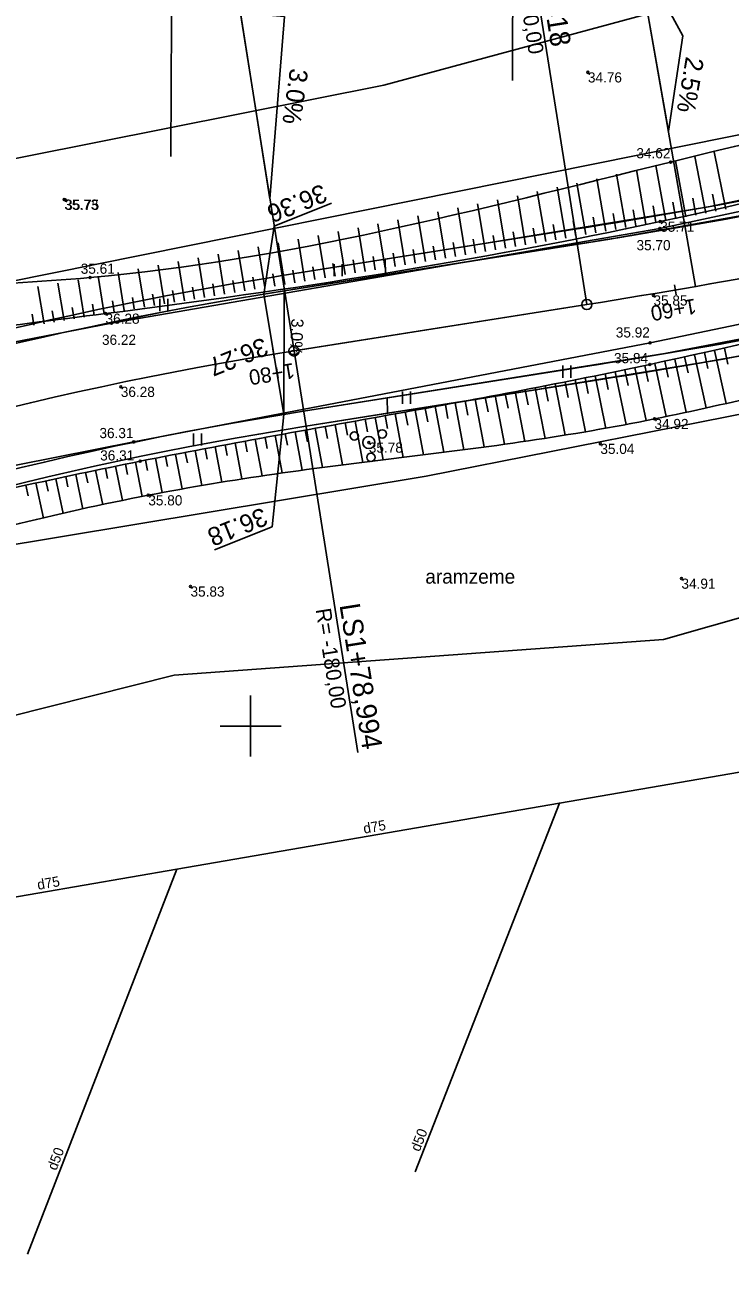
# Model space of a CAD drawing. Extents: x 469981 to 472086, y 246785 to 247785.
# Drawn here: x 471788.9 to 471823.6, y 247573.1 to 247634.5 of the extents above; entities that cross this region are included whole.
import ezdxf

# ---------------------------------------------------------------- set-up
doc = ezdxf.new("R2010")
doc.units = 0
for name, color, linetype in [('0_920', 7, 'Continuous'), ('0_923', 7, 'Continuous'), ('0_Asfalta_mala', 7, 'Continuous'), ('0_Asfalta_Nomale', 7, 'Continuous'), ('0_Ruut_Braukt', 7, 'Continuous'), ('0_Ruut_nomale', 7, 'Continuous'), ('0_vertikals', 7, 'Continuous'), ('0_vertkals_cipari', 7, 'Continuous'), ('0_Virazjas', 7, 'Continuous'), ('21', 7, 'Continuous'), ('5_patagas', 7, 'Continuous'), ('6_piketaza', 7, 'Continuous'), ('9', 7, 'Continuous'), ('CELI_CMAL_####_####_#', 7, 'Continuous'), ('DREN_VADP_####_####_#', 7, 'Continuous'), ('DREN_VADP_####_TKST_#', 7, 'Continuous'), ('DREN_VADP_KLKT_####_#', 7, 'Continuous'), ('DREN_VADP_KLKT_TKST_#', 7, 'Continuous'), ('GEOD_ELEM_####_####_#', 7, 'Continuous'), ('RAMI_UZMR_####_####_#', 7, 'Continuous'), ('RELJ_AATZ_####_TKST_#', 7, 'Continuous'), ('RELJ_ELEM_####_####_#', 7, 'Continuous'), ('RELJ_NOGA_####_####_#', 7, 'Continuous'), ('RELJ_NOGL_####_####_#', 7, 'Continuous'), ('ROBZ_IERR_####_####_#', 7, 'Continuous'), ('ROBZ_PROJ_####_####_#', 7, 'Continuous'), ('TERT_ELEM_####_####_#', 7, 'Continuous'), ('TERT_IZMT_####_TKST_#', 7, 'Continuous')]:
    doc.layers.add(name, color=color, linetype=linetype)

msp = doc.modelspace()

# ---------------------------------------------------------------- linework, layer by layer
for centre in [(471816.536, 247620.736), (471802.139, 247618.453)]:
    msp.add_circle(centre, 0.25)
at = {"layer": '0_920'}
msp.add_arc((471761.736, 247966.419), 350, 279.00786, 286.14889, dxfattribs=at)
at = {"layer": '0_923'}
msp.add_line((471816.536, 247620.736), (471802.139, 247618.453), dxfattribs=at)
msp.add_arc((471830.321, 247440.673), 180, 99.00786, 123.42635, dxfattribs=at)
at = {"layer": '0_Asfalta_mala'}
for p, q in [((471816.066, 247623.699), (471801.668, 247621.416)), ((471817.005, 247617.773), (471802.608, 247615.49))]:
    msp.add_line(p, q, dxfattribs=at)
for centre, radius, start, end in [((471761.736, 247966.419), 347, 279.00786, 286.14889), ((471761.736, 247966.419), 353, 279.00786, 286.14889), ((471830.321, 247440.673), 183, 99.00786, 123.42635), ((471830.321, 247440.673), 177, 99.00786, 123.42635)]:
    msp.add_arc(centre, radius, start, end, dxfattribs=at)
at = {"layer": '0_Asfalta_Nomale'}
for p, q in [((471815.948, 247624.44), (471801.551, 247622.157)), ((471817.123, 247617.032), (471802.725, 247614.75))]:
    msp.add_line(p, q, dxfattribs=at)
for centre, radius, start, end in [((471761.736, 247966.419), 346.25, 279.00786, 286.14889), ((471761.736, 247966.419), 353.75, 279.00786, 286.14889), ((471830.321, 247440.673), 183.75, 99.00786, 107.28848), ((471830.321, 247440.673), 176.25, 99.00786, 123.42635)]:
    msp.add_arc(centre, radius, start, end, dxfattribs=at)
at = {"layer": '0_Ruut_Braukt'}
for p, q in [((471816.066, 247623.699), (471801.669, 247621.416)), ((471802.608, 247615.49), (471817.005, 247617.773))]:
    msp.add_line(p, q, dxfattribs=at)
for centre, radius, start, end in [((471761.736, 247966.419), 347, 279.00786, 286.14871), ((471761.736, 247966.419), 353, 279.00786, 286.14889), ((471830.321, 247440.673), 183, 99.00786, 123.42635), ((471830.321, 247440.673), 177, 99.00786, 123.42635)]:
    msp.add_arc(centre, radius, start, end, dxfattribs=at)
at = {"layer": '0_Ruut_nomale'}
for p, q in [((471806.624, 247622.961), (471801.551, 247622.157)), ((471806.635, 247622.204), (471806.624, 247622.961)), ((471801.669, 247621.416), (471806.635, 247622.204)), ((471806.726, 247616.143), (471802.608, 247615.49)), ((471806.737, 247615.386), (471806.726, 247616.143)), ((471802.726, 247614.75), (471806.737, 247615.386))]:
    msp.add_line(p, q, dxfattribs=at)
for points in [[(471859.315, 247634.201), (471858.249, 247633.112), (471851.817, 247631.315), (471838.897, 247628.107), (471828.088, 247625.822), (471817.667, 247623.956), (471806.635, 247622.204), (471806.624, 247622.961), (471811.492, 247623.733), (471822.528, 247625.548), (471843.422, 247629.943), (471850.669, 247631.785), (471853.348, 247632.509)], [(471861.627, 247627.062), (471856.565, 247625.616), (471849.789, 247623.803), (471839.79, 247621.388), (471830.789, 247619.474), (471825.382, 247618.442), (471822.138, 247617.864), (471811.057, 247616.07), (471806.737, 247615.386), (471806.726, 247616.143), (471820.369, 247618.323), (471836.499, 247621.427), (471839.276, 247622.041), (471849.053, 247624.389), (471856.422, 247626.355), (471859.916, 247627.347)]]:
    msp.add_lwpolyline(points, close=True, dxfattribs=at)
msp.add_lwpolyline([(471801.668, 247621.416), (471801.669, 247621.416)], dxfattribs=at)
for radius, start, end in [(183.75, 99.00786, 107.28848), (183, 99.00801, 123.42635), (177, 99.00801, 123.42635), (177, 99.00786, 99.00801), (176.25, 99.00786, 123.42635)]:
    msp.add_arc((471830.321, 247440.673), radius, start, end, dxfattribs=at)
at = {"layer": '0_vertikals'}
for p, q in [((471801.159, 247624.589), (471803.987, 247625.723)), ((471800.66, 247621.254), (471801.159, 247624.589)), ((471801.059, 247609.808), (471801.632, 247615.333)), ((471798.231, 247608.674), (471801.059, 247609.808))]:
    msp.add_line(p, q, dxfattribs=at)
msp.add_lwpolyline([(471801.632, 247615.333), (471801.647, 247621.414), (471800.66, 247621.254)], close=True, dxfattribs=at)
at = {"layer": '0_Virazjas'}
for p, q in [((471821.885, 247621.626), (471818.17, 247642.866)), ((471798.694, 247640.182), (471802.139, 247618.453))]:
    msp.add_line(p, q, dxfattribs=at)
for points in [[(471820.55, 247629.261), (471821.252, 247633.952), (471819, 247638.126)], [(471801.671, 247634.908), (471799.502, 247635.082), (471800.952, 247625.937)]]:
    msp.add_lwpolyline(points, close=True, dxfattribs=at)
at = {"layer": '21'}
for q in [(471802.138, 247618.453), (471802.139, 247618.453)]:
    msp.add_line((471816.536, 247620.736), q, dxfattribs=at)
for centre, radius, start, end in [((471761.736, 247966.419), 350, 279.00786, 286.14889), ((471830.321, 247440.673), 180, 99.00786, 123.42635)]:
    msp.add_arc(centre, radius, start, end, dxfattribs=at)
at = {"layer": '5_patagas'}
for points in [[(471816.536, 247620.736), (471813.404, 247640.489)], [(471802.139, 247618.453), (471805.27, 247598.7)]]:
    msp.add_lwpolyline(points, dxfattribs=at)
at = {"layer": '6_piketaza'}
for points in [[(471820.937, 247621.209), (471820.852, 247621.701)], [(471801.186, 247618.047), (471801.105, 247618.54)]]:
    msp.add_lwpolyline(points, dxfattribs=at)
at = {"layer": 'CELI_CMAL_####_####_#'}
for points in [[(471763.843, 247626.44), (471766.384, 247620.784), (471766.846, 247620.315), (471769.651, 247617.268), (471771.51, 247615.708), (471773.538, 247616.009), (471793.17, 247619.818), (471820.132, 247624.478), (471843.737, 247629.53), (471860.544, 247633.651)], [(471862.243, 247628.404), (471842.392, 247623.599), (471819.645, 247618.849), (471794.254, 247613.976), (471780.938, 247611.344)]]:
    msp.add_lwpolyline(points, dxfattribs=at)
at = {"layer": 'DREN_VADP_####_####_#'}
for points in [[(471812.875, 247631.752), (471812.928, 247650.283)], [(471796.077, 247628.016), (471796.162, 247644.919)], [(471808.092, 247578.063), (471815.19, 247596.208)], [(471789.026, 247574.018), (471796.375, 247592.962)]]:
    msp.add_lwpolyline(points, dxfattribs=at)
at = {"layer": 'DREN_VADP_KLKT_####_#'}
msp.add_lwpolyline([(471874.265, 247606.401), (471874.259, 247606.399), (471867.456, 247605.226), (471862.705, 247604.407), (471853.259, 247602.776), (471834.413, 247599.524), (471815.19, 247596.208), (471796.375, 247592.962), (471778.135, 247589.816), (471762.691, 247587.151), (471760.751, 247585.97), (471739.894, 247573.284), (471721.842, 247562.305), (471686.843, 247541.016), (471672.454, 247532.264), (471658.683, 247523.887), (471644.34, 247515.163), (471630.529, 247506.762), (471615.384, 247497.552), (471601.35, 247489.016), (471587.985, 247480.886)], dxfattribs=at)
at = {"layer": 'GEOD_ELEM_####_####_#'}
for p, q in [((471800, 247601.5), (471800, 247600)), ((471798.5, 247600), (471800, 247600)), ((471800, 247600), (471800, 247598.5)), ((471800, 247600), (471801.5, 247600))]:
    msp.add_line(p, q, dxfattribs=at)
at = {"layer": 'RAMI_UZMR_####_####_#'}
for points in [[(471355.9, 247363.1), (471457.4, 247429.3), (471524.252, 247472.902), (471743.701, 247613.609), (471760.558, 247620.637), (471763.718, 247625.03), (471767.054, 247626.612), (471778.292, 247625.909), (471806.563, 247631.532), (471842.307, 247641.196)], [(471848.639, 247612.324), (471820.308, 247604.26), (471796.252, 247602.503), (471771.845, 247596.352), (471738.658, 247580.538), (471704.768, 247555.586), (471706.876, 247550.666), (471698.447, 247548.03), (471696.867, 247547.678), (471692.126, 247547.503), (471681.941, 247541.88), (471585.706, 247481.922), (471472.95, 247409.108), (471442.347, 247392.641), (471399.385, 247364.445), (471380.292, 247353.371), (471352.036, 247335.759)]]:
    msp.add_lwpolyline(points, dxfattribs=at)
at = {"layer": 'RELJ_ELEM_####_####_#'}
for centre in [(471816.591, 247632.16), (471820.66, 247627.746), (471790.844, 247625.903), (471790.884, 247625.89), (471820.132, 247624.478), (471820.146, 247624.816), (471792.111, 247622.064), (471819.816, 247621.187), (471792.871, 247620.291), (471793.17, 247619.818), (471819.645, 247618.849), (471819.633, 247617.79), (471793.622, 247616.69), (471819.865, 247615.11), (471794.254, 247613.976), (471805.818, 247613.947), (471817.204, 247613.886), (471794.579, 247613.027), (471794.975, 247611.354), (471821.191, 247607.254), (471797.049, 247606.867)]:
    msp.add_circle(centre, 0.05, dxfattribs=at)
at = {"layer": 'RELJ_NOGA_####_####_#'}
for p, q in [((471823.374, 247625.431), (471822.801, 247628.241)), ((471820.428, 247624.866), (471819.938, 247627.58)), ((471821.411, 247625.047), (471820.895, 247627.8)), ((471822.393, 247625.235), (471821.847, 247628.021)), ((471817.473, 247624.348), (471817.027, 247626.928)), ((471818.458, 247624.52), (471817.999, 247627.143)), ((471819.443, 247624.692), (471818.973, 247627.361)), ((471814.516, 247623.842), (471814.099, 247626.296)), ((471815.502, 247624.009), (471815.076, 247626.505)), ((471816.487, 247624.178), (471816.052, 247626.715)), ((471811.557, 247623.344), (471811.166, 247625.686)), ((471812.544, 247623.509), (471812.146, 247625.888)), ((471813.53, 247623.675), (471813.124, 247626.091)), ((471820.92, 247624.955), (471820.77, 247625.776)), ((471821.903, 247625.14), (471821.743, 247625.971)), ((471822.884, 247625.332), (471822.716, 247626.172)), ((471808.598, 247622.854), (471808.23, 247625.094)), ((471809.584, 247623.017), (471809.209, 247625.289)), ((471810.571, 247623.18), (471810.188, 247625.487)), ((471816.98, 247624.263), (471816.847, 247625.03)), ((471817.965, 247624.434), (471817.83, 247625.214)), ((471818.951, 247624.606), (471818.812, 247625.4)), ((471819.935, 247624.779), (471819.793, 247625.587)), ((471805.637, 247622.369), (471805.286, 247624.517)), ((471806.624, 247622.53), (471806.268, 247624.708)), ((471807.611, 247622.692), (471807.248, 247624.9)), ((471814.023, 247623.758), (471813.899, 247624.489)), ((471815.009, 247623.925), (471814.883, 247624.668)), ((471815.995, 247624.094), (471815.865, 247624.848)), ((471801.689, 247621.727), (471801.358, 247623.768)), ((471802.676, 247621.887), (471802.341, 247623.953)), ((471803.663, 247622.048), (471803.323, 247624.14)), ((471804.65, 247622.208), (471804.305, 247624.328)), ((471810.078, 247623.098), (471809.964, 247623.785)), ((471811.064, 247623.262), (471810.948, 247623.959)), ((471812.051, 247623.427), (471811.932, 247624.135)), ((471813.037, 247623.592), (471812.916, 247624.311)), ((471798.728, 247621.246), (471798.408, 247623.217)), ((471799.715, 247621.407), (471799.391, 247623.4)), ((471800.702, 247621.567), (471800.375, 247623.583)), ((471807.118, 247622.611), (471807.01, 247623.269)), ((471808.104, 247622.773), (471807.995, 247623.44)), ((471809.091, 247622.935), (471808.979, 247623.612)), ((471795.767, 247620.765), (471795.455, 247622.674)), ((471796.754, 247620.926), (471796.44, 247622.855)), ((471797.741, 247621.086), (471797.424, 247623.036)), ((471803.17, 247621.967), (471803.068, 247622.591)), ((471804.157, 247622.128), (471804.054, 247622.76)), ((471805.144, 247622.288), (471805.04, 247622.929)), ((471806.131, 247622.45), (471806.025, 247623.098)), ((471791.819, 247620.118), (471791.517, 247621.958)), ((471792.806, 247620.28), (471792.501, 247622.135)), ((471793.793, 247620.442), (471793.486, 247622.314)), ((471794.78, 247620.604), (471794.471, 247622.494)), ((471799.221, 247621.327), (471799.125, 247621.921)), ((471800.208, 247621.487), (471800.111, 247622.088)), ((471801.196, 247621.647), (471801.097, 247622.255)), ((471802.183, 247621.807), (471802.083, 247622.423)), ((471789.846, 247619.795), (471789.546, 247621.629)), ((471790.833, 247619.956), (471790.532, 247621.789)), ((471796.26, 247620.845), (471796.166, 247621.421)), ((471797.247, 247621.006), (471797.153, 247621.588)), ((471798.234, 247621.166), (471798.139, 247621.754)), ((471792.313, 247620.199), (471792.222, 247620.753)), ((471793.299, 247620.361), (471793.208, 247620.92)), ((471794.286, 247620.523), (471794.194, 247621.087)), ((471795.273, 247620.684), (471795.18, 247621.254)), ((471789.352, 247619.714), (471789.262, 247620.265)), ((471790.339, 247619.875), (471790.249, 247620.425)), ((471791.326, 247620.037), (471791.236, 247620.588)), ((471821.835, 247618.268), (471822.408, 247615.656)), ((471822.323, 247618.375), (471822.495, 247617.592)), ((471822.811, 247618.483), (471823.386, 247615.874)), ((471823.3, 247618.591), (471823.472, 247617.809)), ((471818.903, 247617.634), (471819.455, 247615.025)), ((471819.392, 247617.738), (471819.559, 247616.955)), ((471819.88, 247617.843), (471820.445, 247615.232)), ((471820.369, 247617.949), (471820.539, 247617.165)), ((471820.858, 247618.055), (471821.426, 247615.442)), ((471821.346, 247618.161), (471821.517, 247617.378)), ((471815.964, 247617.029), (471816.477, 247614.472)), ((471816.454, 247617.127), (471816.61, 247616.357)), ((471816.944, 247617.227), (471817.47, 247614.646)), ((471817.434, 247617.327), (471817.594, 247616.55)), ((471817.924, 247617.428), (471818.464, 247614.83)), ((471818.413, 247617.53), (471818.577, 247616.749)), ((471813.02, 247616.454), (471813.488, 247614.005)), ((471813.511, 247616.548), (471813.653, 247615.807)), ((471814.002, 247616.643), (471814.487, 247614.153)), ((471814.493, 247616.738), (471814.639, 247615.985)), ((471814.983, 247616.834), (471815.48, 247614.308)), ((471815.474, 247616.931), (471815.625, 247616.169)), ((471809.58, 247615.809), (471809.706, 247615.126)), ((471810.071, 247615.9), (471810.497, 247613.596)), ((471810.563, 247615.991), (471810.693, 247615.292)), ((471811.055, 247616.083), (471811.494, 247613.728)), ((471811.546, 247616.175), (471811.68, 247615.461)), ((471812.037, 247616.267), (471812.491, 247613.864)), ((471812.529, 247616.36), (471812.667, 247615.632)), ((471806.136, 247615.182), (471806.515, 247613.094)), ((471806.628, 247615.271), (471806.743, 247614.637)), ((471807.12, 247615.36), (471807.509, 247613.218)), ((471807.612, 247615.45), (471807.731, 247614.799)), ((471808.104, 247615.539), (471808.504, 247613.342)), ((471808.596, 247615.629), (471808.718, 247614.962)), ((471809.088, 247615.719), (471809.501, 247613.468)), ((471802.692, 247614.558), (471802.796, 247613.986)), ((471803.184, 247614.647), (471803.535, 247612.716)), ((471803.676, 247614.736), (471803.783, 247614.15)), ((471804.168, 247614.826), (471804.527, 247612.844)), ((471804.66, 247614.915), (471804.769, 247614.312)), ((471805.152, 247615.004), (471805.521, 247612.97)), ((471805.644, 247615.093), (471805.756, 247614.475)), ((471799.742, 247614.016), (471799.841, 247613.482)), ((471800.233, 247614.107), (471800.565, 247612.307)), ((471800.725, 247614.198), (471800.826, 247613.652)), ((471801.217, 247614.288), (471801.555, 247612.449)), ((471801.709, 247614.378), (471801.811, 247613.82)), ((471802.201, 247614.468), (471802.544, 247612.585)), ((471796.303, 247613.365), (471796.631, 247611.669)), ((471796.794, 247613.46), (471796.893, 247612.949)), ((471797.285, 247613.554), (471797.612, 247611.841)), ((471797.776, 247613.647), (471797.874, 247613.13)), ((471798.267, 247613.74), (471798.594, 247612.004)), ((471798.759, 247613.833), (471798.857, 247613.308)), ((471799.25, 247613.925), (471799.58, 247612.159)), ((471793.36, 247612.781), (471793.704, 247611.093)), ((471793.85, 247612.88), (471793.953, 247612.375)), ((471794.341, 247612.979), (471794.678, 247611.293)), ((471794.831, 247613.077), (471794.931, 247612.571)), ((471795.321, 247613.174), (471795.654, 247611.487)), ((471795.812, 247613.27), (471795.911, 247612.762)), ((471790.424, 247612.168), (471790.791, 247610.456)), ((471790.913, 247612.272), (471791.021, 247611.76)), ((471791.402, 247612.376), (471791.76, 247610.674)), ((471791.891, 247612.478), (471791.998, 247611.969)), ((471792.381, 247612.58), (471792.732, 247610.887)), ((471792.87, 247612.681), (471792.975, 247612.174)), ((471788.958, 247611.851), (471789.072, 247611.331)), ((471789.446, 247611.958), (471789.82, 247610.231)), ((471789.935, 247612.063), (471790.046, 247611.548))]:
    msp.add_line(p, q, dxfattribs=at)
for points in [[(471764.716, 247626.497), (471766.448, 247623.736), (471769.372, 247619.245), (471772.099, 247617.333), (471777.734, 247617.819), (471792.871, 247620.291), (471820.146, 247624.816), (471854.894, 247634.06), (471858.623, 247635.133)], [(471706.609, 247571.244), (471711.797, 247574.654), (471722.947, 247581.604), (471728.593, 247584.967), (471734.238, 247588.334), (471740.292, 247591.93), (471746.383, 247595.455), (471752.516, 247598.916), (471758.702, 247602.316), (471764.709, 247605.153), (471767.819, 247606.318), (471770.991, 247607.318), (471782.736, 247610.417), (471794.579, 247613.027), (471800.844, 247614.22), (471807.118, 247615.36), (471813.386, 247616.524), (471819.633, 247617.79), (471842.376, 247622.859), (471856.937, 247625.885), (471859.609, 247626.582), (471862.301, 247626.993)]]:
    msp.add_spline(points, degree=3, dxfattribs=at)
at = {"layer": 'RELJ_NOGL_####_####_#'}
for points in [[(471766.101, 247626.689), (471767.766, 247624.484), (471770.126, 247621.109), (471773.604, 247619.063), (471776.986, 247619.873), (471792.111, 247622.064), (471820.66, 247627.746), (471854.033, 247635.856), (471858.41, 247637.011)], [(471707.553, 247570.557), (471712.221, 247573.522), (471723.584, 247580.519), (471729.313, 247583.94), (471735.055, 247587.347), (471740.6, 247590.548), (471746.211, 247593.624), (471751.882, 247596.598), (471757.61, 247599.491), (471762.877, 247601.846), (471768.29, 247603.866), (471781.519, 247608.075), (471794.975, 247611.354), (471801.186, 247612.397), (471807.432, 247613.208), (471813.672, 247614.032), (471819.865, 247615.11), (471825.538, 247616.364), (471831.196, 247617.694), (471836.858, 247619.012), (471842.54, 247620.23), (471859.477, 247623.426), (471861.403, 247623.726)]]:
    msp.add_spline(points, degree=3, dxfattribs=at)
at = {"layer": 'ROBZ_IERR_####_####_#'}
for points in [[(471848.655, 247680.039), (471863.461, 247637.05), (471765.831, 247617.357), (471524.883, 247464.852), (471503.815, 247507.109)], [(471698.774, 247491.509), (471700.012, 247564.123), (471757.886, 247600.963), (471769.199, 247605.751), (471808.63, 247612.294), (471827.071, 247615.935), (471867.531, 247625.725), (471880.66, 247583.5), (471879.601, 247576.793)]]:
    msp.add_lwpolyline(points, dxfattribs=at)
at = {"layer": 'ROBZ_PROJ_####_####_#'}
msp.add_lwpolyline([(471341.261, 247348.2), (471524.883, 247464.852), (471765.831, 247617.357), (471863.461, 247637.05), (471867.531, 247625.725), (471827.071, 247615.935), (471808.63, 247612.294), (471769.199, 247605.751), (471757.886, 247600.963), (471700.012, 247564.123), (471398.351, 247372.094), (471346.741, 247338.478)], dxfattribs=at)
at = {"layer": 'TERT_ELEM_####_####_#'}
for p, q in [((471804.109, 247622.127), (471804.109, 247622.727)), ((471804.509, 247622.127), (471804.509, 247622.727)), ((471795.54, 247620.412), (471795.54, 247621.012)), ((471795.94, 247620.412), (471795.94, 247621.012)), ((471815.356, 247617.138), (471815.356, 247617.738)), ((471815.756, 247617.138), (471815.756, 247617.738)), ((471807.473, 247615.852), (471807.473, 247616.452)), ((471807.873, 247615.852), (471807.873, 247616.452)), ((471797.19, 247613.794), (471797.19, 247614.394)), ((471797.59, 247613.794), (471797.59, 247614.394))]:
    msp.add_line(p, q, dxfattribs=at)
for centre, radius in [((471806.479, 247614.372), 0.207), ((471805.104, 247614.271), 0.204), ((471805.818, 247613.947), 0.301), ((471805.921, 247613.219), 0.205)]:
    msp.add_circle(centre, radius, dxfattribs=at)

# ---------------------------------------------------------------- texts
for s, p in [('R= 350,00', (471812.965, 247637.607)), ('R= -180,00', (471803.201, 247605.738))]:
    msp.add_text(s, height=0.75, rotation=279.00786).set_placement(p)
at = {"layer": '0_vertkals_cipari'}
for s, height, rotation, p in [('36.36', 0.9, 201.85903, (471803.525, 247626.687)), ('3.0%', 0.5993, 267.46866, (471802.014, 247620.058)), ('36.27', 0.9, 201.85903, (471800.628, 247619.138)), ('36.18', 0.9, 201.85903, (471800.597, 247610.772))]:
    msp.add_text(s, height=height, rotation=rotation, dxfattribs=at).set_placement(p)
at = {"layer": '0_Virazjas'}
for s, rotation, p in [('2.5%', 260.33758, (471821.416, 247632.963)), ('3.0%', 261.88603, (471801.949, 247632.389))]:
    msp.add_text(s, height=0.899, rotation=rotation, dxfattribs=at).set_placement(p)
at = {"layer": '6_piketaza'}
for s, rotation, p in [('1+60', 189.73103, (471821.853, 247621.036)), ('1+80', 189.32793, (471802.101, 247617.868))]:
    msp.add_text(s, height=0.75, rotation=rotation, dxfattribs=at).set_placement(p)
at = {"layer": '9'}
for s, p in [('LB1+64,418', (471813.651, 247640.528)), ('LS1+78,994', (471804.373, 247605.956))]:
    msp.add_text(s, height=1, rotation=279.00786, dxfattribs=at).set_placement(p)
at = {"layer": 'DREN_VADP_####_TKST_#'}
for rotation, p in [(68.63723, (471808.31, 247579.031)), (68.79669, (471790.449, 247578.103))]:
    msp.add_text('d50', height=0.5, rotation=rotation, dxfattribs=at).set_placement(p)
at = {"layer": 'DREN_VADP_KLKT_TKST_#'}
for rotation, p in [(9.78867, (471805.589, 247594.704)), (9.78842, (471789.556, 247591.938))]:
    msp.add_text('d75', height=0.5, rotation=rotation, dxfattribs=at).set_placement(p)
at = {"layer": 'RELJ_AATZ_####_TKST_#'}
for s, p in [('34.76', (471816.591, 247631.66)), ('34.62', (471818.975, 247627.931)), ('35.73', (471790.844, 247625.403)), ('35.75', (471790.884, 247625.39)), ('35.71', (471820.146, 247624.316)), ('35.70', (471818.982, 247623.407)), ('35.61', (471791.652, 247622.249)), ('35.85', (471819.816, 247620.687)), ('36.28', (471792.871, 247619.791)), ('35.92', (471817.963, 247619.114)), ('36.22', (471792.696, 247618.752)), ('35.84', (471817.875, 247617.851)), ('36.28', (471793.622, 247616.19)), ('36.31', (471792.572, 247614.164)), ('34.92', (471819.865, 247614.61)), ('35.78', (471805.818, 247613.447)), ('36.31', (471792.607, 247613.064)), ('35.04', (471817.204, 247613.386)), ('35.80', (471794.975, 247610.854)), ('34.91', (471821.191, 247606.754)), ('35.83', (471797.049, 247606.367))]:
    msp.add_text(s, height=0.5, dxfattribs=at).set_placement(p)
at = {"layer": 'TERT_IZMT_####_TKST_#'}
msp.add_text('aramzeme', height=0.7, dxfattribs=at).set_placement((471808.595, 247607.004))

doc.saveas('drawing.dxf')
